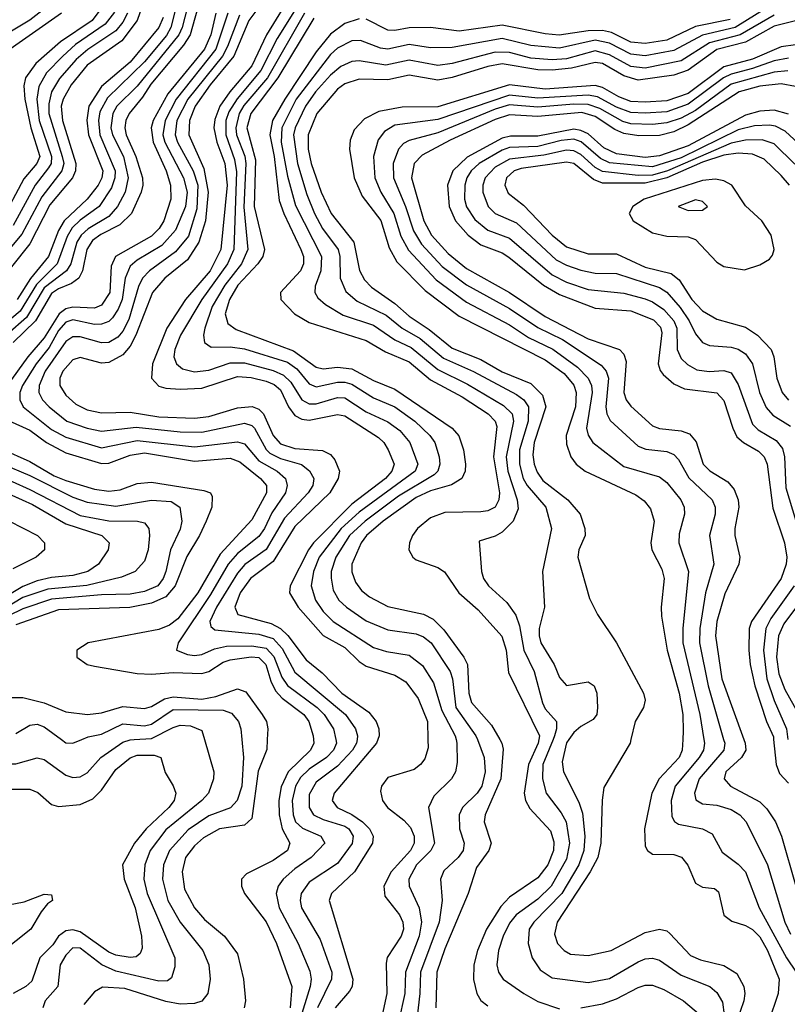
# Model space of a CAD drawing. Header units: inches. Extents: x 990535 to 1117859, y 769386 to 892122.
# Tile 901 of 1056: x 1060621 to 1062767, y 869260 to 872012. Entities that reach past the tile are written whole.
import ezdxf

# ---------------------------------------------------------------- set-up
doc = ezdxf.new("R2010")
doc.units = ezdxf.units.IN
doc.header["$MEASUREMENT"] = 0
doc.layers.add('B0866', color=7, linetype='Continuous')
doc.layers.add('B0867', color=7, linetype='Continuous')

msp = doc.modelspace()

# ---------------------------------------------------------------- linework, layer by layer
at = {"layer": 'B0866', "color": 5}
for points, elevation in [([(1060395.4, 870000), (1060430, 869973), (1060450, 869964.4), (1060510, 869956.8), (1060590, 869931.9), (1060610, 869932), (1060670, 869948.7), (1060690, 869944.5), (1060750, 869900.6), (1060770, 869894.2), (1060790, 869895.5), (1060810, 869906.7), (1060848.4, 869950), (1060910, 869992.7), (1060930, 869999.4), (1060941.1, 870000)], 3440), ([(1061137.5, 870000), (1061163.7, 869910), (1061163.3, 869890), (1061149.1, 869850), (1061130.6, 869830), (1061030, 869748), (1060986.3, 869690), (1060970.6, 869650), (1060968.5, 869610), (1060978, 869570), (1061054.8, 869390), (1061055, 869365), (1061045.6, 869334.4), (1061034.1, 869325.9), (1061010, 869324.3), (1060890, 869352.2), (1060850.4, 869370.4), (1060790, 869417.1), (1060770, 869417.9), (1060750, 869397.3), (1060734.6, 869370), (1060727.8, 869310), (1060692.5, 869270), (1060686.3, 869250)], 3440), ([(1060737.9, 870000), (1060750, 869991.1), (1060770, 869989.6), (1060795.2, 870000)], 3460), ([(1061242.5, 870000), (1061247.2, 869950), (1061241.8, 869870), (1061228.8, 869830), (1061210.7, 869809.3), (1061150, 869787.1), (1061092.3, 869747.7), (1061040.3, 869690), (1061023.2, 869650), (1061020.8, 869610), (1061035.3, 869550), (1061070, 869489.6), (1061132.8, 869410), (1061150.1, 869370), (1061153.9, 869330), (1061146.8, 869290), (1061130, 869268.8), (1061110, 869262.1), (1061070, 869260.4), (1061030, 869267.8), (1060915.4, 869304.6), (1060852.5, 869307.5), (1060830, 869295), (1060800.2, 869259.8)], 3460), ([(1061313.3, 870000), (1061312.1, 869972.1), (1061288.2, 869911.8), (1061270, 869779.5), (1061250, 869760.4), (1061179.8, 869750), (1061134.9, 869725.1), (1061110, 869703), (1061085.1, 869670), (1061075.1, 869630), (1061081.8, 869581.8), (1061109.7, 869530), (1061137.4, 869497.4), (1061194.2, 869450), (1061230, 869401.1), (1061246.5, 869330), (1061252.5, 869270), (1061248.9, 869250)], 3480), ([(1061442.3, 870000), (1061443.2, 869990), (1061434.3, 869970), (1061371.6, 869910), (1061351.9, 869868.1), (1061346, 869830), (1061346.9, 869790), (1061355, 869750), (1061376.5, 869710), (1061369.7, 869690), (1061330, 869662), (1061255.2, 869624.8), (1061240.9, 869610), (1061241.2, 869590), (1061250.1, 869570), (1061310.2, 869490.2), (1061339.1, 869430), (1061382.4, 869310), (1061377.4, 869250)], 3520), ([(1061505, 870000), (1061507.2, 869990), (1061498.8, 869970), (1061479.3, 869950), (1061430, 869917.5), (1061405.9, 869894.1), (1061391.8, 869870), (1061383, 869830), (1061385.4, 869790), (1061392.7, 869770), (1061412, 869752), (1061463, 869730), (1061474.1, 869710), (1061435.9, 869670), (1061390, 869639.1), (1061357.9, 869610), (1061343.7, 869590), (1061338, 869570), (1061346.7, 869530), (1061399.7, 869430), (1061432.6, 869352.6), (1061436.3, 869330), (1061433.1, 869310), (1061402.9, 869210)], 3540), ([(1061564.5, 870000), (1061563.2, 869990), (1061551.4, 869970), (1061510, 869925.8), (1061450, 869881.1), (1061430, 869846), (1061430.1, 869810), (1061442.1, 869790), (1061470, 869776.3), (1061530, 869757.6), (1061541, 869750), (1061553.7, 869730), (1061550.5, 869709.5), (1061510, 869653.6), (1061430, 869601.2), (1061407.7, 869570), (1061405, 869550), (1061409.1, 869530), (1061461, 869441), (1061493.5, 869350), (1061492.5, 869330), (1061453.5, 869250)], 3560), ([(1061622.4, 870000), (1061619.1, 869990), (1061500.6, 869850), (1061495, 869830), (1061509, 869810), (1061550, 869790.3), (1061579.2, 869770), (1061598.8, 869750), (1061609.8, 869730), (1061607.5, 869710), (1061557.6, 869630), (1061493, 869570), (1061486.3, 869550), (1061552.4, 869330), (1061550.7, 869310), (1061543.4, 869296.6), (1061503, 869250)], 3580), ([(1061762.3, 870000), (1061762.8, 869977.2), (1061753.7, 869946.3), (1061742, 869930), (1061724.1, 869915.9), (1061650, 869893.6), (1061632.4, 869870), (1061630, 869855.6), (1061635.5, 869830), (1061649.8, 869810), (1061695.1, 869775.1), (1061713.8, 869753.8), (1061723.7, 869730), (1061724.3, 869710), (1061713.6, 869690), (1061660, 869630), (1061639.6, 869590), (1061641.8, 869561.8), (1061683.2, 869510), (1061692.3, 869490), (1061693.7, 869470), (1061688, 869450), (1061648.9, 869391.1), (1061645.3, 869374.7), (1061647.6, 869290), (1061634.3, 869230)], 3620), ([(1061841.4, 870000), (1061843.7, 869990), (1061844, 869936), (1061839.4, 869910), (1061828.3, 869890), (1061778.5, 869841.5), (1061763.7, 869810), (1061780.9, 869710), (1061770.8, 869690), (1061730.7, 869650), (1061708.6, 869610), (1061709.6, 869590), (1061737.9, 869530), (1061744.9, 869490), (1061738.1, 869450), (1061699.7, 869350), (1061698.3, 869290), (1061680.5, 869210)], 3640), ([(1061900.7, 870000), (1061920.1, 869950), (1061922.8, 869910), (1061913.3, 869870), (1061899.7, 869850), (1061858.7, 869810), (1061849.7, 869790), (1061851.1, 869750), (1061864, 869710), (1061861.3, 869690), (1061847.2, 869670), (1061806.5, 869633.5), (1061798, 869610), (1061801.9, 869550), (1061794.1, 869490), (1061742, 869350), (1061740.1, 869290), (1061730.1, 869210.1)], 3660), ([(1061963.1, 870000), (1061968.8, 869990), (1061972.9, 869972.9), (1061966.5, 869890), (1061922.2, 869790), (1061919.5, 869770), (1061939.2, 869710), (1061932.7, 869690), (1061897.8, 869642.2), (1061874.8, 869570), (1061810, 869415.4), (1061787.4, 869350), (1061784.6, 869250)], 3680), ([(1062072.6, 870000), (1062071, 869990), (1062043.5, 869930), (1062031.9, 869850), (1062035.5, 869830), (1062047.6, 869807.6), (1062105, 869745), (1062114.2, 869714.2), (1062113.3, 869690), (1062097.3, 869650), (1062070, 869613.8), (1061990, 869559.5), (1061966.4, 869533.6), (1061925.9, 869470), (1061900.6, 869410), (1061890.6, 869370), (1061889.6, 869329.6), (1061899.5, 869290), (1061910.6, 869270.6), (1061930, 869255.4)], 3720), ([(1062112.2, 870000), (1062083.8, 869930), (1062082.3, 869890), (1062092.5, 869850), (1062135.3, 869795.3), (1062148.7, 869770), (1062158.5, 869710), (1062150, 869666), (1062107.3, 869590), (1062070, 869553.9), (1062009.5, 869510.5), (1061990, 869486.7), (1061972.4, 869450), (1061960.1, 869410), (1061955.1, 869370), (1061959.3, 869350), (1061972.3, 869330), (1062030.1, 869290), (1062070, 869268.3), (1062130, 869247.5)], 3740), ([(1062156.3, 870000), (1062150, 869990.8), (1062137.6, 869937.6), (1062141.1, 869910), (1062184.7, 869824.7), (1062194.6, 869794.6), (1062201.2, 869730), (1062198.2, 869690), (1062184, 869650), (1062136.4, 869570), (1062058.3, 869490), (1062045.8, 869470), (1062043.1, 869430), (1062053.7, 869390), (1062076.3, 869356.3), (1062110, 869334.4), (1062210, 869321.3), (1062270, 869332.1), (1062350, 869378.6), (1062370, 869387.1), (1062390, 869389.3), (1062410, 869383.5), (1062470, 869341.6), (1062550.1, 869310.1), (1062570, 869292.6), (1062586.2, 869266.1), (1062590.5, 869230.5)], 3760), ([(1062329.8, 870000), (1062327.5, 869990), (1062254, 869866), (1062249.1, 869830.9), (1062246.2, 869710), (1062237.5, 869670), (1062216.1, 869630), (1062123.8, 869490), (1062116.5, 869456.5), (1062124.6, 869430), (1062143, 869410), (1062160.6, 869400.6), (1062210, 869396.4), (1062275.1, 869410), (1062370, 869460.4), (1062410.1, 869470.1), (1062430, 869465.1), (1062438.3, 869458.3), (1062496.6, 869396.6), (1062524.3, 869384.3), (1062590, 869368.3), (1062626, 869346), (1062645.9, 869310), (1062648.2, 869290), (1062645.5, 869270), (1062604.7, 869150)], 3780), ([(1062474.6, 870000), (1062472.8, 869970), (1062464.9, 869950), (1062408.9, 869890), (1062388.5, 869850), (1062367.9, 869750), (1062370, 869702.4), (1062376.2, 869690), (1062390, 869679.8), (1062450, 869678.6), (1062471.2, 869671.2), (1062488.7, 869648.7), (1062510, 869598.9), (1062530, 869587.5), (1062563.5, 869583.5), (1062574.7, 869574.7), (1062590, 869509.4), (1062612.4, 869492.4), (1062650, 869480.7), (1062670, 869469.1), (1062690, 869448.9), (1062711.7, 869410), (1062744.3, 869330), (1062741.2, 869290), (1062714.9, 869210)], 3820), ([(1062533.7, 870000), (1062535.3, 869990), (1062532.6, 869970), (1062520.9, 869950), (1062453.4, 869870), (1062442, 869830), (1062444.6, 869784.6), (1062451.4, 869771.4), (1062463.2, 869763.2), (1062530.3, 869750.3), (1062556.8, 869736.8), (1062585.3, 869685.3), (1062630, 869652), (1062650.3, 869630.3), (1062688.6, 869530), (1062764.9, 869390), (1062791.7, 869350)], 3840), ([(1062589.1, 870000), (1062592, 869990), (1062589.5, 869970), (1062521, 869890), (1062507.5, 869850), (1062511.7, 869831.7), (1062530, 869820.8), (1062570, 869816.5), (1062610, 869804.4), (1062634.6, 869790), (1062652, 869770), (1062712, 869650), (1062760, 869490), (1062775.7, 869455.7)], 3860), ([(1062645.6, 870000), (1062649.2, 869990), (1062651.1, 869970), (1062639, 869950), (1062595, 869910), (1062590.6, 869890), (1062608.4, 869870), (1062690, 869826.2), (1062710, 869806.4), (1062734.2, 869770), (1062750.4, 869730), (1062791, 869590)], 3880), ([(1062728.7, 870000), (1062735.5, 869930), (1062745.4, 869905.4), (1062770, 869878.1)], 3920), ([(1060530, 869861.4), (1060650, 869861.3), (1060671.7, 869851.7), (1060710, 869818.8), (1060730, 869812.7), (1060790, 869818.3), (1060826, 869834), (1060850, 869858.4), (1060890, 869916.7), (1060930, 869949.1), (1060950, 869956), (1060996.7, 869956.7), (1061015.6, 869950), (1061027.5, 869907.5), (1061050.4, 869870.4), (1061057.5, 869850), (1061053.2, 869830), (1061038, 869810), (1060974.6, 869750), (1060942, 869710), (1060908.3, 869650), (1060913.7, 869610), (1060944.1, 869530), (1060962.2, 869450), (1060963.3, 869416.7), (1060957.7, 869402.3), (1060946.9, 869393.1), (1060930, 869390.7), (1060890, 869397.8), (1060870, 869406.2), (1060790, 869462.7), (1060770, 869468.2), (1060750, 869465.7), (1060730, 869450.2), (1060713.6, 869426.4), (1060677.9, 869390), (1060655, 869325), (1060638.3, 869310), (1060602.7, 869290)], 3420), ([(1060590, 869537.8), (1060633.9, 869546.1), (1060690, 869567.4), (1060710, 869566), (1060713.2, 869550), (1060699, 869541), (1060681.4, 869518.6), (1060652.5, 869470), (1060570, 869404.9)], 3380), ([(1062190, 869249.7), (1062250, 869261.3), (1062290, 869275.5), (1062350, 869307.4), (1062370, 869313.7), (1062390, 869313.4), (1062421.5, 869301.5), (1062477.2, 869270), (1062524.8, 869230)], 3740)]:
    msp.add_lwpolyline(points, dxfattribs=dict(at, elevation=elevation))
at = {"layer": 'B0867', "color": 5}
for points, elevation in [([(1061068.7, 872091.3), (1061044.2, 871990), (1061031.7, 871968.3), (1060970, 871894.3), (1060866.7, 871793.3), (1060845.7, 871754.3), (1060841.3, 871730), (1060845.4, 871690), (1060887.9, 871590), (1060887.6, 871570), (1060877.9, 871542.1), (1060843.5, 871490), (1060790, 871451.7), (1060767.8, 871430), (1060754.1, 871405.9), (1060726, 871330), (1060667.8, 871272.2), (1060622.4, 871197.6), (1060570, 871153.7)], 3440), ([(1061098.8, 872081.2), (1061075.4, 871990), (1061066.3, 871970), (1060950, 871826.7), (1060892.8, 871770), (1060881.5, 871750), (1060875.9, 871710), (1060880.8, 871690), (1060911.3, 871630), (1060924.7, 871570), (1060916.2, 871530), (1060894.5, 871490), (1060870, 871461.6), (1060812.2, 871427.8), (1060792.9, 871410), (1060781.4, 871390), (1060763.9, 871330), (1060752.3, 871310), (1060690, 871262.3), (1060640.5, 871179.5), (1060586.9, 871133.2)], 3460), ([(1061384.9, 872090), (1061310.9, 871970), (1061270, 871883.1), (1061208.6, 871810), (1061181.1, 871770), (1061167, 871733), (1061164.4, 871710), (1061172, 871670), (1061194.3, 871610), (1061201.2, 871550), (1061183.5, 871370), (1061154.1, 871310), (1061084.5, 871230), (1061032.2, 871150), (1060992.8, 871050), (1060989.7, 871010), (1061010, 870988.2), (1061030, 870982.2), (1061070, 870979.6), (1061130, 870982.1), (1061230, 871014.3), (1061268.2, 871011.8), (1061310, 871001.4), (1061332.3, 870992.3), (1061350, 870977.3), (1061372.6, 870930), (1061390, 870905.6), (1061410, 870895.7), (1061430, 870892.7), (1061510, 870908.8), (1061530, 870904.5), (1061624, 870844), (1061639.5, 870830), (1061651.2, 870810), (1061668.3, 870770), (1061661.4, 870750), (1061644, 870730), (1061550, 870658.3), (1061442.9, 870550), (1061428.2, 870530), (1061377.1, 870430), (1061375.2, 870410), (1061400.1, 870370), (1061470, 870290.4), (1061530, 870257.2), (1061570, 870217.9), (1061590, 870204.9), (1061670, 870180.4), (1061701.1, 870161.1), (1061734.9, 870114.9), (1061761.2, 870050), (1061762.3, 870000)], 3620), ([(1061417.1, 872082.9), (1061340.9, 871959.1), (1061295.2, 871870), (1061228.8, 871791.2), (1061205.7, 871754.3), (1061197.7, 871730), (1061197.1, 871690), (1061221.6, 871621.6), (1061227, 871587), (1061219.7, 871370), (1061202.5, 871330), (1061130.6, 871230), (1061071.2, 871130), (1061054.7, 871090), (1061052.5, 871070), (1061059.3, 871050), (1061076.5, 871036.5), (1061110, 871027.4), (1061150, 871032.1), (1061210, 871052.8), (1061250, 871053.1), (1061330, 871031.3), (1061358.8, 871018.8), (1061379.1, 870999.1), (1061409.6, 870949.6), (1061430, 870938.8), (1061450, 870938), (1061510, 870956), (1061530, 870955.2), (1061590, 870915.9), (1061650, 870888.1), (1061683.6, 870863.6), (1061711.4, 870830), (1061734.3, 870770), (1061726.9, 870750), (1061570, 870635.3), (1061520.1, 870590), (1061458.5, 870510), (1061442.7, 870470), (1061436.3, 870430), (1061448.5, 870390), (1061470, 870358.2), (1061497.8, 870330), (1061610, 870257.4), (1061646.3, 870246.3), (1061710, 870235.9), (1061747.4, 870207.4), (1061778.2, 870158.2), (1061801.4, 870081.4), (1061839, 870010), (1061841.4, 870000)], 3640), ([(1060853.6, 872050), (1060823.7, 872010), (1060735.5, 871950), (1060666.6, 871890), (1060637.8, 871850), (1060633.1, 871826.9), (1060635.8, 871790), (1060652.5, 871710), (1060677.1, 871630), (1060668.9, 871610), (1060632.8, 871567.2), (1060570, 871450)], 3320), ([(1060700.2, 872050), (1060650, 872011.2), (1060570, 871963)], 3260), ([(1060963.8, 872050), (1060950, 872010), (1060907, 871953), (1060810, 871884.5), (1060765.4, 871830), (1060742.6, 871790), (1060737.6, 871770), (1060740.7, 871730), (1060778.1, 871610), (1060777.6, 871590), (1060769.2, 871570), (1060705.4, 871494.6), (1060650, 871385.7), (1060598.7, 871321.3)], 3380), ([(1061125.7, 872070), (1061097.4, 871970), (1061078.8, 871941.2), (1060988.3, 871831.7), (1060964.9, 871795.1), (1060927.6, 871750), (1060918, 871730), (1060915.4, 871710), (1060919, 871690), (1060945.8, 871630), (1060964.4, 871570), (1060965.4, 871550), (1060960.4, 871530), (1060933.8, 871470), (1060901.3, 871438.7), (1060848, 871412), (1060824.7, 871395.3), (1060808.8, 871370), (1060796.4, 871310), (1060786.1, 871290), (1060765.6, 871274.4), (1060730, 871260.1), (1060710, 871246.8), (1060665.7, 871170), (1060602.9, 871110)], 3480), ([(1061306.7, 872070), (1061262, 872010), (1061219.6, 871910), (1061153.8, 871830), (1061111.8, 871770), (1061095.6, 871730), (1061094.2, 871690), (1061135.8, 871595.8), (1061147.7, 871530), (1061140.6, 871450), (1061122.3, 871390), (1061090, 871341.2), (1061026.6, 871290), (1060992.2, 871250), (1060946, 871130), (1060930, 871099.1), (1060910, 871075.2), (1060870, 871053.8), (1060850, 871052.4), (1060790, 871067.9), (1060770, 871061.3), (1060741.8, 871030), (1060733.4, 871010), (1060733.8, 870990), (1060750, 870962.4), (1060777.8, 870937.8), (1060810, 870922), (1060850, 870912.9), (1060930, 870915.2), (1061010, 870902.1), (1061110, 870898.7), (1061150, 870902.5), (1061230, 870927.6), (1061271.2, 870931.2), (1061290, 870923.9), (1061302.8, 870910), (1061329.4, 870849.4), (1061350, 870826.4), (1061390, 870813.3), (1061467.7, 870807.7), (1061490, 870796.8), (1061502.2, 870782.2), (1061515.3, 870750), (1061511.7, 870730), (1061488.1, 870690), (1061390, 870595.6), (1061330, 870497.3), (1061266.9, 870450), (1061237.7, 870410), (1061222.5, 870370), (1061230.8, 870350), (1061324.3, 870324.3), (1061350.6, 870310.6), (1061371, 870291), (1061422.5, 870222.5), (1061466.7, 870186.7), (1061522.1, 870130), (1061597, 870077), (1061618.2, 870050), (1061625.1, 870030), (1061625.8, 870010), (1061622.4, 870000)], 3580), ([(1060738.3, 872030), (1060566.7, 871910)], 3280), ([(1060922.6, 872030), (1060910, 872005.3), (1060890, 871980.7), (1060811.5, 871928.5), (1060779.5, 871900.5), (1060732.7, 871847.3), (1060709.8, 871810), (1060702.8, 871777.2), (1060702.9, 871750), (1060739.7, 871630), (1060744.2, 871610), (1060739.1, 871590), (1060683.4, 871516.6), (1060627.4, 871412.6), (1060570, 871344.8)], 3360), ([(1061169.9, 872030.1), (1061155.9, 871970), (1061138.2, 871930), (1061035.6, 871804.4), (1060994.5, 871730), (1060988.7, 871710), (1060994.4, 871670), (1061030.8, 871590), (1061043.2, 871550), (1061043.9, 871510), (1061024.6, 871450), (1061011.4, 871428.6), (1060990, 871407.3), (1060888.8, 871350), (1060876.7, 871323.3), (1060873.1, 871250), (1060850, 871213.9), (1060830, 871205.3), (1060770, 871208.1), (1060750, 871203.6), (1060731.4, 871190), (1060690, 871122.7), (1060644.3, 871070), (1060585.9, 870990)], 3520), ([(1060886.7, 872033.3), (1060860.6, 871999.4), (1060777.7, 871942.3), (1060741.5, 871910), (1060696.4, 871863.6), (1060674.3, 871825.7), (1060669.5, 871790), (1060676.1, 871730), (1060710.6, 871630), (1060708.8, 871610), (1060702.1, 871597.9), (1060664.1, 871550), (1060603, 871437)], 3340), ([(1061203.2, 872030), (1061169.6, 871930), (1061058.2, 871790), (1061027.6, 871730), (1061021.6, 871690), (1061026.9, 871670), (1061078.7, 871570), (1061089.4, 871530), (1061084.5, 871490), (1061056.5, 871423.5), (1061018.9, 871381.1), (1060950, 871340.2), (1060930, 871323.5), (1060915.7, 871290), (1060907.3, 871230), (1060896.9, 871203.1), (1060881, 871179), (1060870, 871168.5), (1060850, 871160.6), (1060830, 871160.5), (1060770, 871173.1), (1060750, 871166.3), (1060730, 871143.6), (1060703.8, 871096.2), (1060667.3, 871050), (1060629.2, 870990), (1060622, 870970), (1060621.4, 870950), (1060630.8, 870930), (1060710, 870866.5), (1060750, 870845.3), (1060850, 870815.2), (1060950, 870835.9), (1061110, 870818.5), (1061230, 870832.6), (1061250, 870826.2), (1061290, 870779), (1061341.2, 870750), (1061364, 870730), (1061369.2, 870710), (1061364.3, 870690), (1061326.4, 870633.6), (1061305.4, 870590), (1061290, 870568), (1061230, 870519.8), (1061204, 870490), (1061154.7, 870405.3), (1061063.8, 870270), (1061059.7, 870250), (1061090, 870237.5), (1061110, 870234.5), (1061130, 870237.3), (1061166.2, 870253.8), (1061199, 870261), (1061270, 870261.6), (1061310, 870255), (1061332.1, 870232.1), (1061354.4, 870174.4), (1061370, 870150.7), (1061453, 870090), (1061472.8, 870070), (1061498.7, 870030), (1061505, 870000)], 3540), ([(1061235.3, 872024.7), (1061202.6, 871937.4), (1061188, 871910), (1061091.4, 871790), (1061060.7, 871730), (1061056.3, 871690), (1061062.7, 871670), (1061106, 871590), (1061119.1, 871550), (1061116.8, 871483.2), (1061092.7, 871407.3), (1061056.8, 871363.2), (1060984, 871310), (1060964.8, 871290), (1060953.3, 871266.7), (1060926.2, 871173.8), (1060910, 871141.5), (1060895.3, 871124.7), (1060870, 871109.9), (1060850, 871108.9), (1060790, 871125.8), (1060770, 871125.9), (1060750, 871112.8), (1060692.8, 871030), (1060675.3, 870990), (1060674.7, 870970), (1060684.8, 870950), (1060704, 870930), (1060753.3, 870890), (1060810.2, 870870), (1060850, 870861.6), (1060946.8, 870873.2), (1061070, 870860.4), (1061130, 870859.4), (1061250, 870884.1), (1061270, 870878.2), (1061277.8, 870870), (1061310, 870810.8), (1061320.8, 870800.8), (1061350, 870785.3), (1061409.2, 870769.2), (1061431.5, 870751.5), (1061443.9, 870730), (1061440.7, 870710), (1061428.1, 870690), (1061361.6, 870618.4), (1061310, 870531.4), (1061250.9, 870489.1), (1061230, 870465.2), (1061171.2, 870370), (1061152.6, 870330), (1061155.6, 870315.6), (1061166.7, 870306.7), (1061290, 870295), (1061330, 870282.1), (1061354.7, 870254.7), (1061390, 870188.8), (1061531.7, 870070), (1061560.1, 870030), (1061565.8, 870010), (1061564.5, 870000)], 3560), ([(1061417.2, 872030), (1061313.7, 871850), (1061247.8, 871772.2), (1061234.4, 871750), (1061225.3, 871710), (1061227.3, 871690), (1061250.4, 871630.4), (1061253.7, 871610), (1061247.7, 871487.7), (1061258.9, 871370), (1061241.3, 871330), (1061194.6, 871270), (1061159.7, 871210), (1061139, 871150), (1061135.5, 871130), (1061138, 871110), (1061156.9, 871096.9), (1061210, 871097.3), (1061250, 871092.1), (1061370, 871054.5), (1061396, 871036), (1061430, 870994.1), (1061450, 870986), (1061510, 870998.5), (1061530, 870999.2), (1061550, 870993.3), (1061610, 870955.2), (1061670, 870930.3), (1061725.4, 870890), (1061767.4, 870850), (1061781.3, 870830), (1061794.2, 870790), (1061795.7, 870770), (1061790.5, 870750), (1061779.9, 870740.1), (1061679.8, 870680.2), (1061586.6, 870610), (1061543.4, 870570), (1061505, 870510), (1061492.2, 870470), (1061491.5, 870451.5), (1061497.5, 870417.5), (1061513.5, 870390), (1061534.4, 870370), (1061590, 870332.3), (1061650, 870306.9), (1061730, 870295.5), (1061750, 870287.4), (1061771.5, 870270), (1061824.3, 870190), (1061831, 870170), (1061840.2, 870090), (1061896.8, 870010), (1061900.7, 870000)], 3660), ([(1062710, 872045.5), (1062621.1, 871990), (1062530, 871968.5), (1062450, 871925.9), (1062370, 871910.8), (1062330, 871915.9), (1062270, 871946.5), (1062230, 871954.9), (1062130, 871932.3), (1062050, 871940.3), (1061970, 871959.6), (1061830, 871934.4), (1061770, 871933), (1061710, 871942.4), (1061650, 871929.5), (1061630, 871932.4), (1061573.7, 871953.7), (1061550, 871953.1), (1061510, 871932.8), (1061490, 871914.4), (1061394.5, 871790), (1061354.5, 871710), (1061352.6, 871670), (1061370, 871575), (1061392.4, 871492.4), (1061465.1, 871350), (1061463.5, 871310), (1061447.4, 871267.4), (1061446.2, 871250), (1061454.9, 871234.9), (1061476.3, 871216.3), (1061525.9, 871185.9), (1061610, 871157.8), (1061670, 871117.2), (1061715.5, 871095.5), (1061790, 871034.5), (1061873.4, 870993.4), (1061973.9, 870933.9), (1061997.8, 870910), (1062001.8, 870890), (1061980.7, 870790), (1061985.8, 870750), (1062011.7, 870670), (1062014.7, 870645.3), (1062001, 870610), (1061970, 870579.3), (1061950, 870568.3), (1061905.7, 870554.3), (1061911.8, 870470), (1061917.7, 870450), (1061931.3, 870430), (1061983.1, 870383.1), (1062007.7, 870347.7), (1062018.3, 870318.3), (1062030.2, 870250.2), (1062059.2, 870190), (1062082.4, 870102.4), (1062090, 870086), (1062121.9, 870050), (1062122.3, 870030), (1062116.2, 870010), (1062112.2, 870000)], 3740), ([(1062730, 872024.8), (1062635.5, 871970), (1062550, 871947.4), (1062470, 871897.4), (1062370, 871876.7), (1062330, 871881.1), (1062270, 871913.7), (1062230, 871924.6), (1062150, 871902.8), (1062110, 871899.8), (1062050, 871904.3), (1061990, 871920.2), (1061950, 871921.2), (1061830, 871890), (1061790, 871884.4), (1061710, 871898.5), (1061644.8, 871884.8), (1061570, 871897), (1061550, 871895.3), (1061519, 871881), (1061490, 871856.7), (1061447.8, 871810), (1061420, 871770), (1061391.5, 871710), (1061386.8, 871690), (1061397.6, 871610), (1061423.5, 871523.5), (1061445.7, 871470), (1061468, 871428), (1061511.4, 871370), (1061516.6, 871350), (1061517, 871290), (1061532.6, 871252.6), (1061565, 871225), (1061646, 871186), (1061690.3, 871150.3), (1061740.7, 871120.7), (1061805.9, 871065.9), (1061890, 871028.5), (1062010, 870964.2), (1062030.7, 870950), (1062043.3, 870930), (1062042.4, 870890), (1062018.5, 870810), (1062018, 870770), (1062028.9, 870730), (1062039.9, 870710), (1062092.2, 870650), (1062108.1, 870590), (1062082.9, 870470), (1062088.6, 870370), (1062073.6, 870310), (1062073, 870290), (1062078.1, 870270), (1062115.5, 870210), (1062130, 870173.6), (1062150, 870150.9), (1062210, 870161.2), (1062227.2, 870150), (1062234.7, 870130), (1062236, 870090), (1062234.3, 870070), (1062224.2, 870055.8), (1062190, 870036.9), (1062170, 870019.9), (1062156.3, 870000)], 3760), ([(1061021.9, 872018.1), (1061010.6, 871990), (1060930, 871893), (1060850, 871825.1), (1060814.4, 871770), (1060808.9, 871731.1), (1060814, 871690), (1060853.6, 871590), (1060850.8, 871570), (1060840.7, 871550), (1060809.8, 871510), (1060745.4, 871450), (1060730, 871422.8), (1060702.1, 871350), (1060651, 871289), (1060614.6, 871230)], 3420), ([(1061443.4, 872016.6), (1061342.7, 871850), (1061267.3, 871750), (1061256.4, 871710), (1061280.3, 871620.3), (1061276.9, 871490), (1061305.4, 871370), (1061300.6, 871350), (1061287, 871330), (1061230.9, 871270), (1061207.9, 871230), (1061195.7, 871190), (1061202.9, 871162.9), (1061226.2, 871146.2), (1061386.7, 871086.7), (1061450, 871040.6), (1061470, 871036.5), (1061510, 871040.7), (1061550, 871036.5), (1061610, 871003.6), (1061670, 870979.8), (1061830.5, 870870), (1061848.6, 870848.6), (1061861.6, 870810), (1061867.9, 870770), (1061866.2, 870750), (1061857.4, 870730), (1061828.5, 870711.5), (1061770, 870695), (1061730, 870676.1), (1061637.6, 870610), (1061590.9, 870570), (1061575.4, 870550), (1061550.1, 870490), (1061550, 870468.5), (1061559.5, 870439.5), (1061576.7, 870416.7), (1061598.8, 870398.8), (1061650, 870371.6), (1061750, 870350.7), (1061776.7, 870336.7), (1061807, 870307), (1061863.1, 870230), (1061872.9, 870210), (1061876.5, 870130), (1061883.8, 870103.8), (1061940.3, 870040.3), (1061963.1, 870000)], 3680), ([(1061570, 872014.2), (1061530, 872001.5), (1061490, 871971.3), (1061450, 871922.2), (1061362.3, 871790), (1061327.8, 871730), (1061320.7, 871690), (1061332.2, 871630), (1061346.7, 871506.7), (1061359.2, 871470), (1061407.4, 871370), (1061414.4, 871350), (1061414.9, 871330), (1061406.2, 871310), (1061350.6, 871250), (1061351.2, 871230), (1061389.6, 871190), (1061430, 871165.3), (1061590, 871115.5), (1061644.1, 871084.1), (1061710, 871055.3), (1061770, 871005.3), (1061858, 870958), (1061931.2, 870910), (1061950.6, 870890), (1061954.8, 870874.8), (1061945.6, 870790), (1061962.5, 870690), (1061960.2, 870670), (1061950.4, 870650), (1061930, 870639.4), (1061910, 870636.2), (1061810, 870634.4), (1061770, 870619.8), (1061733.7, 870590), (1061719.2, 870570), (1061710.5, 870550), (1061709.2, 870530), (1061720.1, 870510), (1061730, 870502.3), (1061790, 870480.6), (1061808.8, 870468.8), (1061848.9, 870410), (1061902.9, 870362.9), (1061968.6, 870288.6), (1061981, 870250), (1061987.3, 870187.3), (1062074.1, 870010), (1062072.6, 870000)], 3720), ([(1062790, 872008.7), (1062730, 871993.6), (1062650.5, 871949.5), (1062570, 871929), (1062490, 871871.4), (1062450, 871856.7), (1062350, 871843.4), (1062310, 871855.1), (1062250, 871889.8), (1062230, 871892.3), (1062163.8, 871876.2), (1062110, 871870.7), (1062070, 871872), (1061970, 871888.7), (1061930, 871881.6), (1061830, 871850.2), (1061790, 871842.6), (1061710, 871856.6), (1061650, 871843.6), (1061570, 871846), (1061530, 871833.2), (1061510, 871818.2), (1061452, 871750), (1061427.7, 871690), (1061427.8, 871650), (1061436.3, 871610), (1061464.4, 871530), (1061491.8, 871470), (1061555, 871390), (1061571, 871311), (1061584.9, 871284.9), (1061604.6, 871264.6), (1061670, 871218.7), (1061710, 871183.3), (1061766.1, 871146.1), (1061830, 871093.8), (1061910, 871062.1), (1061970, 871028), (1062050, 870994.9), (1062082.7, 870962.7), (1062091.8, 870930), (1062059.3, 870830), (1062055.5, 870795.5), (1062059.1, 870770), (1062067.8, 870747.8), (1062084.1, 870724.1), (1062153.1, 870670), (1062188.3, 870630), (1062200.7, 870590), (1062202.1, 870570), (1062184.7, 870530), (1062181.8, 870510), (1062214.4, 870394.4), (1062236, 870350), (1062290, 870270.2), (1062365.2, 870130), (1062369.6, 870110), (1062364.7, 870090), (1062341.7, 870050), (1062329.8, 870000)], 3780), ([(1062607.2, 872012.8), (1062510, 871993), (1062430, 871955.1), (1062370, 871945.2), (1062330, 871949.1), (1062275.8, 871975.8), (1062250, 871982.3), (1062210, 871981), (1062128.9, 871968.9), (1062090, 871972.7), (1061970, 871997.1), (1061850, 871979.9), (1061770, 871990.5), (1061710, 871989.3), (1061670, 871981.7), (1061650, 871983.1), (1061590, 872013.2)], 3720), ([(1062790, 871941.9), (1062750, 871935.9), (1062670, 871901.6), (1062590, 871880), (1062490, 871805.8), (1062430, 871785.5), (1062370, 871781.3), (1062330, 871783.8), (1062296.2, 871796.2), (1062250, 871823), (1062230, 871828.3), (1062090, 871817.7), (1061990, 871829.7), (1061790, 871768.7), (1061690, 871767.4), (1061624.9, 871755.1), (1061584.7, 871735.3), (1061556.1, 871703.9), (1061544.6, 871675.4), (1061543, 871650), (1061556.2, 871570), (1061578.6, 871518.6), (1061630.8, 871450.8), (1061654.1, 871374.1), (1061675.1, 871335.1), (1061755, 871255.1), (1061850, 871183.7), (1062090, 871061.5), (1062143.3, 871023.3), (1062170, 870990.1), (1062176.9, 870970), (1062174.9, 870930), (1062149.3, 870850), (1062150, 870826), (1062162.3, 870790), (1062177, 870770), (1062201.8, 870750), (1062343.8, 870683.8), (1062366.8, 870666.8), (1062384.9, 870644.9), (1062394.9, 870610), (1062385.7, 870550), (1062388.7, 870530), (1062416.3, 870476.3), (1062422.9, 870450), (1062414, 870370), (1062415.2, 870344.8), (1062431.5, 870250), (1062464.9, 870130), (1062474.6, 870070), (1062476.1, 870023.9), (1062474.6, 870000)], 3820), ([(1062770, 871904.6), (1062730, 871897.3), (1062670, 871875.6), (1062610, 871860.2), (1062589, 871850), (1062490, 871775.5), (1062430, 871754.2), (1062370, 871750.4), (1062330, 871752.9), (1062290, 871767.5), (1062236.1, 871796.1), (1062210, 871800.9), (1062070, 871792.5), (1061990, 871801.2), (1061790, 871732.7), (1061670, 871717.2), (1061640.6, 871699.4), (1061623.5, 871676.5), (1061610.6, 871629.4), (1061614.2, 871570), (1061631.1, 871530), (1061667, 871470), (1061686.9, 871406.9), (1061707.7, 871367.7), (1061785.3, 871285.3), (1061870, 871222.4), (1061990, 871159), (1062044, 871124), (1062111.5, 871091.5), (1062181, 871041), (1062210.1, 871010), (1062219.4, 870990), (1062221.5, 870970), (1062205.7, 870870), (1062210.4, 870850.4), (1062223.3, 870830), (1062310, 870763.6), (1062410, 870734.2), (1062430, 870718.3), (1062469.7, 870670), (1062478.3, 870650), (1062479.6, 870630), (1062464.6, 870575.4), (1062464, 870550), (1062491.1, 870470), (1062475, 870310), (1062474.8, 870270), (1062522.4, 870070), (1062533.7, 870000)], 3840), ([(1062768.9, 871868.9), (1062730, 871865.7), (1062610, 871831.7), (1062510, 871758.4), (1062470, 871736.9), (1062430, 871723.5), (1062390, 871718.9), (1062330, 871721), (1062307.3, 871727.3), (1062243.4, 871763.4), (1062210, 871775), (1062170, 871776.2), (1062070, 871767.4), (1061990, 871773.8), (1061950, 871761.8), (1061790, 871695.9), (1061710, 871674.7), (1061694.2, 871665.8), (1061679.9, 871650), (1061665.2, 871610), (1061665.8, 871570), (1061699.9, 871490), (1061722.3, 871422.3), (1061744.9, 871384.9), (1061802.4, 871322.4), (1061870, 871271.4), (1061990, 871205), (1062070, 871151.7), (1062138.4, 871118.4), (1062246.3, 871046.3), (1062260.9, 871030), (1062267.1, 871010), (1062259.7, 870930), (1062262.1, 870910), (1062271.8, 870891.8), (1062350, 870820.1), (1062371.7, 870811.7), (1062430, 870805.3), (1062450, 870797.2), (1062463, 870783), (1062491.4, 870731.4), (1062557.2, 870670), (1062565.5, 870650), (1062565.8, 870630), (1062549.2, 870570), (1062561.3, 870490), (1062538.5, 870410), (1062522.9, 870310), (1062521.9, 870270), (1062545.5, 870150), (1062589.1, 870000)], 3860), ([(1062790, 871825.1), (1062750, 871832.8), (1062690, 871826.6), (1062632.1, 871810), (1062490, 871717.8), (1062450, 871699), (1062410, 871688.8), (1062352.2, 871687.8), (1062310, 871694.1), (1062284.7, 871704.7), (1062230, 871741.5), (1062192.7, 871752.7), (1062070, 871741.8), (1061990, 871746.5), (1061950, 871733.2), (1061824.5, 871675.5), (1061746.2, 871633.8), (1061723.8, 871610), (1061716.9, 871570), (1061751, 871450), (1061772.2, 871410), (1061818.6, 871358.6), (1061870, 871316.3), (1061990, 871249.6), (1062090, 871182), (1062210, 871119.8), (1062297.6, 871090), (1062310, 871077.2), (1062316.7, 871056.7), (1062310.4, 870970), (1062316.4, 870950), (1062330, 870932), (1062390, 870876.6), (1062410, 870869.7), (1062470, 870863.1), (1062494.1, 870854.1), (1062512.1, 870832.1), (1062531.6, 870770), (1062550.7, 870750.7), (1062600.7, 870720.7), (1062618.6, 870698.6), (1062630, 870670), (1062631.9, 870650), (1062620.6, 870590), (1062620.6, 870570), (1062634.2, 870510), (1062631.9, 870490), (1062592.3, 870407.7), (1062569.8, 870330), (1062566.7, 870290), (1062584.3, 870170), (1062645.6, 870000)], 3880), ([(1062770, 871747.7), (1062730, 871759.2), (1062690, 871756.2), (1062650, 871745.4), (1062490, 871659.6), (1062410, 871631.7), (1062370, 871627.2), (1062290, 871637), (1062253.9, 871653.9), (1062210, 871692.9), (1062190, 871702.8), (1062170, 871705.7), (1062070, 871686.9), (1061993.1, 871686.9), (1061970, 871680.5), (1061872.2, 871627.8), (1061831.8, 871590), (1061817.6, 871550), (1061822.1, 871490), (1061839.9, 871450), (1061875.3, 871410), (1061910, 871383.1), (1061970, 871360.2), (1061988.5, 871348.5), (1062085.5, 871270), (1062130, 871243.5), (1062230, 871205.5), (1062330, 871198.7), (1062393.3, 871173.3), (1062412.4, 871152.4), (1062416.4, 871136.4), (1062406.5, 871050), (1062411.6, 871031.6), (1062420.2, 871020.2), (1062450, 870994), (1062479.9, 870979.9), (1062570, 870968.9), (1062590, 870947.5), (1062614.4, 870870), (1062626.2, 870846.2), (1062644.5, 870830), (1062686.3, 870806.3), (1062702.5, 870790), (1062710.3, 870770), (1062726.3, 870646.4), (1062759.5, 870550), (1062765.8, 870510), (1062763.8, 870490), (1062750.3, 870449.7), (1062666.5, 870330), (1062660.8, 870310), (1062659.2, 870250), (1062662.8, 870210), (1062676.6, 870150), (1062708.6, 870050), (1062728, 870008), (1062728.7, 870000)], 3920), ([(1062810, 871654.5), (1062760.9, 871700.9), (1062734.4, 871714.4), (1062717.6, 871717.6), (1062675.2, 871715.2), (1062630, 871704.3), (1062470, 871626.4), (1062390, 871601), (1062270, 871612.1), (1062244.5, 871624.5), (1062190.6, 871670.6), (1062170, 871677.8), (1062134.6, 871674.6), (1062070, 871658), (1061990, 871654.8), (1061970, 871647.8), (1061905.7, 871610), (1061883.6, 871590), (1061871, 871570), (1061865.2, 871550), (1061864.9, 871510), (1061870, 871489.1), (1061893.8, 871453.8), (1061930, 871423.5), (1061990, 871401), (1062110, 871299.2), (1062150, 871278.7), (1062210, 871258), (1062310, 871247.5), (1062370, 871231.9), (1062390, 871223.9), (1062421.8, 871201.8), (1062449.8, 871170), (1062458.2, 871150), (1062459.1, 871090), (1062470, 871065.4), (1062488.2, 871048.2), (1062513.8, 871033.8), (1062548.7, 871028.7), (1062590, 871031.7), (1062610, 871024.6), (1062630, 870992.4), (1062670, 870881.4), (1062685.3, 870865.3), (1062736, 870836), (1062753.7, 870813.7), (1062758.9, 870790), (1062763.2, 870703.2), (1062800.6, 870580.6)], 3940), ([(1062788.1, 871608.1), (1062730, 871664.9), (1062696.6, 871676.6), (1062650, 871675), (1062610, 871667.2), (1062431.8, 871590), (1062390, 871577.7), (1062350, 871576.4), (1062250, 871587.9), (1062230, 871599), (1062190, 871634.8), (1062170, 871645.1), (1062150, 871647.2), (1062086.7, 871633.3), (1061990, 871622.6), (1061950, 871599.8), (1061922.5, 871570), (1061916.1, 871550), (1061916.1, 871530), (1061930.8, 871490), (1061950.7, 871470.7), (1062010, 871444), (1062121.2, 871341.2), (1062150, 871325.5), (1062190, 871312.2), (1062230, 871304), (1062290, 871302.6), (1062410, 871263.6), (1062430.5, 871250.5), (1062467.3, 871207.3), (1062493.1, 871170), (1062510, 871134.4), (1062530, 871110.1), (1062550, 871101.4), (1062610, 871097.2), (1062630, 871091.1), (1062650, 871077.8), (1062669.8, 871049.8), (1062689.2, 870970), (1062707.8, 870927.8), (1062726.3, 870906.3), (1062775.8, 870875.8)], 3960), ([(1062773, 871550), (1062750, 871577), (1062702.5, 871622.5), (1062670, 871636), (1062630, 871639.4), (1062590, 871633.5), (1062530, 871613.5), (1062430, 871569.6), (1062370, 871555.5), (1062250, 871554.8), (1062225.1, 871565.1), (1062170, 871609.8), (1062150, 871614), (1062023.5, 871596.5), (1062003.3, 871590), (1061982, 871570), (1061977.4, 871550), (1061986.8, 871526.8), (1062030, 871493.9), (1062110, 871409.7), (1062150, 871377.6), (1062210, 871357.7), (1062290, 871357.7), (1062370, 871320.6), (1062442.6, 871302.6), (1062465.2, 871285.2), (1062500.1, 871230), (1062530, 871197.9), (1062570, 871175.3), (1062650, 871152.3), (1062684.1, 871130), (1062722.1, 871090), (1062729.5, 871069.5), (1062737.7, 871010), (1062752.9, 870970), (1062770, 870948.9)], 3980), ([(1060590, 870891.6), (1060650, 870864.3), (1060695.9, 870830), (1060750, 870801.5), (1060850, 870771.9), (1060870, 870772.4), (1060930, 870795.1), (1060970, 870801.2), (1061110, 870778), (1061210, 870786.5), (1061236.5, 870776.5), (1061294.7, 870730), (1061311.2, 870710), (1061311.1, 870690), (1061270, 870614), (1061181.5, 870518.5), (1061119.3, 870410), (1061063, 870337), (1061040.4, 870319.6), (1061010, 870308), (1060812.9, 870270), (1060781.3, 870250), (1060781.3, 870230), (1060810.1, 870210.1), (1060830, 870204.9), (1060950, 870184.9), (1060990, 870182.6), (1061050, 870187.7), (1061130, 870184.2), (1061150, 870190.5), (1061190, 870216), (1061210, 870223.2), (1061268.4, 870231.6), (1061290, 870229.2), (1061309.7, 870209.7), (1061323.4, 870163.4), (1061336.6, 870136.6), (1061355.4, 870115.4), (1061415.8, 870070), (1061429.8, 870050), (1061441.4, 870010), (1061442.3, 870000)], 3520), ([(1060570, 870812.6), (1060650, 870776.8), (1060717.5, 870737.5), (1060750, 870724.5), (1060830, 870699.5), (1060870, 870694.1), (1060901.7, 870698.3), (1060950, 870715.7), (1060990, 870719.3), (1061136.1, 870696.1), (1061154.2, 870690), (1061159.3, 870679.3), (1061158.1, 870650), (1061142.5, 870610), (1061123.9, 870570), (1061088.2, 870511.8), (1061055.8, 870430), (1061030, 870398.5), (1060990, 870380.8), (1060929.2, 870369.2), (1060730, 870362.6), (1060610, 870320.4)], 3480), ([(1060570, 870772), (1060650, 870738.4), (1060770, 870677.2), (1060810, 870663.2), (1060890, 870652), (1060990, 870669.2), (1061045, 870665), (1061068.9, 870650), (1061074.6, 870610), (1061070, 870587.9), (1061042.9, 870530), (1061030, 870469.9), (1061022.5, 870450), (1061007.8, 870430), (1060970, 870414), (1060930, 870406.2), (1060850, 870404.4), (1060710, 870392.3), (1060630, 870365.1), (1060590, 870345.9)], 3460), ([(1060550, 870743.8), (1060650, 870699), (1060790, 870626.2), (1060870, 870610.9), (1060950.6, 870610.6), (1060970, 870605.3), (1060982.3, 870590), (1060984.2, 870570), (1060980.3, 870530), (1060970, 870498.9), (1060943.7, 870470), (1060906.2, 870453.8), (1060809, 870431), (1060699.5, 870420.5), (1060630, 870397.1), (1060538.3, 870341.7)], 3440), ([(1060570, 870695.9), (1060656.6, 870656.6), (1060750, 870603.2), (1060850.9, 870570), (1060871.2, 870550), (1060868.8, 870530), (1060842, 870490), (1060811.8, 870470), (1060770, 870458.5), (1060710, 870452.7), (1060670, 870443.7), (1060630, 870427.4), (1060543.3, 870376.7)], 3420), ([(1060550, 870631.8), (1060671, 870570), (1060690.4, 870550), (1060690.8, 870530), (1060667.6, 870510), (1060602.5, 870477.5)], 3380), ([(1062786.3, 870430), (1062721.3, 870338.7), (1062707.1, 870310), (1062700.4, 870250), (1062709.7, 870169.7), (1062730, 870109.5), (1062764.4, 870030), (1062768.3, 870000)], 3940), ([(1062806.6, 870390), (1062756.9, 870323.1), (1062742.7, 870290), (1062737.1, 870230), (1062743.7, 870183.7), (1062760.1, 870140.1), (1062799.3, 870070)], 3960), ([(1060590, 870118), (1060630, 870118), (1060690, 870102.6), (1060750, 870077.5), (1060810.4, 870070.4), (1060850, 870074.3), (1060910, 870092.6), (1060970, 870086.4), (1060990, 870092.7), (1061026.3, 870113.7), (1061050, 870119.8), (1061130, 870112.8), (1061170, 870120.4), (1061230, 870141.8), (1061253, 870133), (1061299.5, 870070), (1061310.9, 870050), (1061314.6, 870030), (1061313.3, 870000)], 3480), ([(1060795.2, 870000), (1060812.8, 870007.2), (1060850, 870015.5), (1060910, 870044.2), (1060970, 870038.5), (1060990, 870042.7), (1061050, 870083.7), (1061190, 870081.7), (1061213.7, 870073.7), (1061233.2, 870050), (1061239.6, 870030), (1061242.5, 870000)], 3460), ([(1060610, 870016.9), (1060650, 870040.5), (1060670, 870042.6), (1060690, 870035.2), (1060737.9, 870000)], 3460), ([(1060941.1, 870000), (1060990, 870002.8), (1061050, 870033.4), (1061070, 870039.8), (1061098.4, 870038.4), (1061130, 870025.7), (1061137.5, 870000)], 3440)]:
    msp.add_lwpolyline(points, dxfattribs=dict(at, elevation=elevation))
for points, elevation in [([(1062565.9, 871565.9), (1062530, 871562.5), (1062367.3, 871510), (1062334.8, 871490), (1062324.8, 871470), (1062336.6, 871450), (1062390, 871415.9), (1062430, 871407.1), (1062490, 871404.9), (1062510, 871397.9), (1062570, 871334.6), (1062590, 871322.4), (1062647.3, 871312.7), (1062690, 871326.7), (1062716.9, 871343.1), (1062725.9, 871354.1), (1062730.7, 871370), (1062722.1, 871410), (1062696.1, 871450), (1062650, 871491.7), (1062611.6, 871550), (1062590, 871562.1)], 4020), ([(1062510, 871508.4), (1062462, 871490), (1062490, 871478.8), (1062530, 871479.6), (1062543.5, 871490), (1062530, 871503.5)], 4040)]:
    msp.add_lwpolyline(points, close=True, dxfattribs=dict(at, elevation=elevation))

doc.saveas('drawing.dxf')
